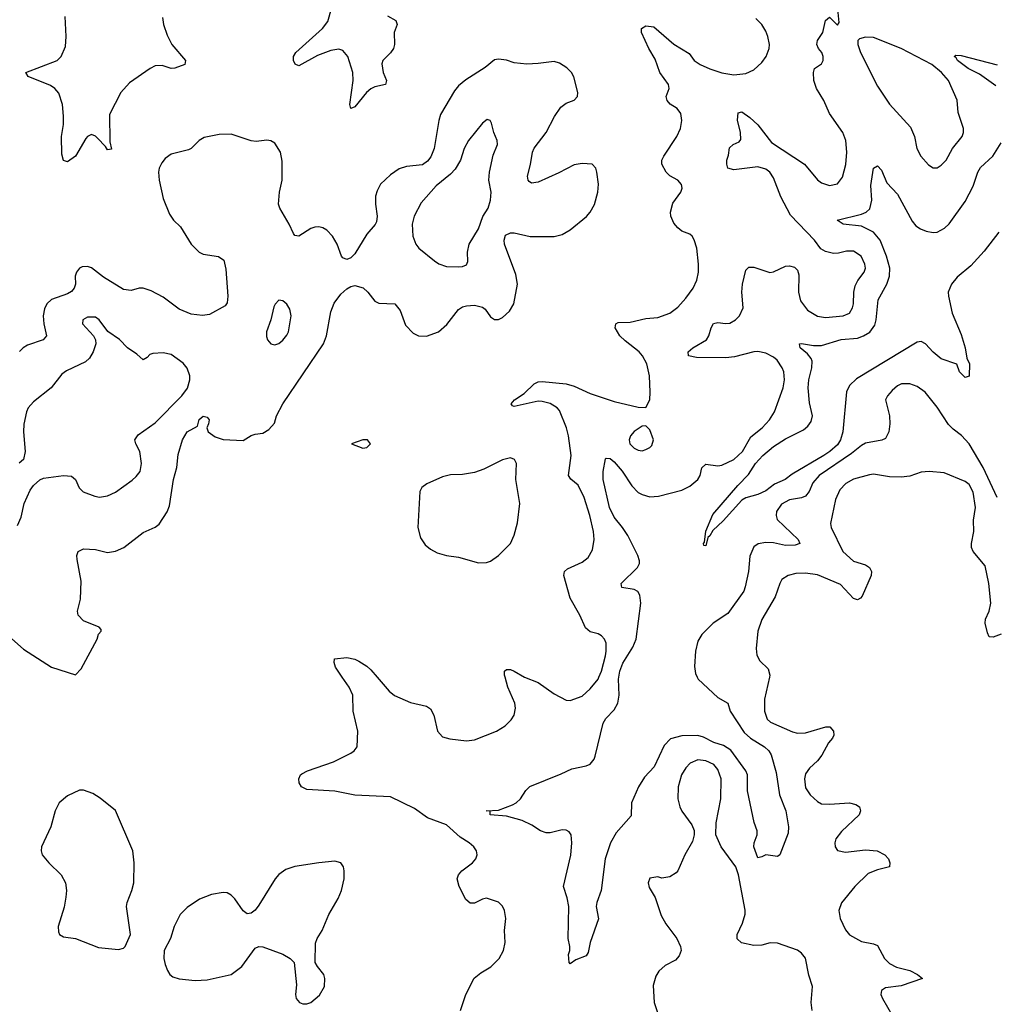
# Model space of a CAD drawing. Header units: inches. Extents: x 1771504 to 1971212, y 471788 to 643615.
# Tile 437 of 587: x 1844490 to 1849376, y 618360 to 623295. Entities that reach past the tile are written whole.
import ezdxf

# ---------------------------------------------------------------- set-up
doc = ezdxf.new("R2010")
doc.units = ezdxf.units.IN
doc.header["$MEASUREMENT"] = 0
doc.layers.add('B8641', color=7, linetype='Continuous')
doc.layers.add('B8642', color=7, linetype='Continuous')

msp = doc.modelspace()

# ---------------------------------------------------------------- linework, layer by layer
at = {"layer": 'B8641', "color": 5}
for points, elevation in [([(1846700.7, 618330), (1846726.3, 618410), (1846768.1, 618491.9), (1846801.6, 618518.4), (1846851.5, 618548.5), (1846894.7, 618590), (1846916.3, 618630), (1846924, 618670), (1846921.1, 618730), (1846926.9, 618790), (1846920.5, 618830), (1846910, 618852), (1846890, 618871.6), (1846830, 618891.8), (1846810, 618887.3), (1846770, 618867.6), (1846747.9, 618867.9), (1846726.3, 618886.3), (1846694, 618950), (1846683.6, 618990), (1846689.6, 619010), (1846707.6, 619030), (1846759.7, 619070), (1846776.3, 619090), (1846784.2, 619110), (1846779.6, 619130), (1846767.6, 619150), (1846744.2, 619170), (1846698.2, 619198.2), (1846630, 619260.3), (1846535.3, 619295.3), (1846470, 619342.5), (1846350, 619400.2), (1846170.8, 619409.2), (1846070, 619429.3), (1845930, 619436.8), (1845902.4, 619450), (1845891.3, 619470), (1845889.6, 619490), (1845898.4, 619510), (1845905.2, 619514.8), (1845932.7, 619530), (1846064.1, 619575.9), (1846150, 619618.7), (1846167, 619630), (1846182.9, 619650), (1846185.6, 619730), (1846162, 619830), (1846160.7, 619910), (1846142, 619950), (1846107.5, 620000)], 380), ([(1846281.9, 620000), (1846342.4, 619930), (1846368.5, 619908.5), (1846450, 619873.4), (1846530, 619854.6), (1846550, 619841.3), (1846566.7, 619810), (1846585.4, 619730), (1846610, 619700.7), (1846646, 619690), (1846730, 619680.2), (1846770, 619686.3), (1846880.9, 619730), (1846923.3, 619756.7), (1846953.9, 619786.1), (1846969.5, 619810), (1846976.3, 619843.7), (1846972.4, 619870), (1846937.8, 619950), (1846923.4, 620000)], 380), ([(1847886.6, 620000), (1847891.6, 619990), (1847990, 619897.8), (1848040.2, 619870), (1848052.4, 619830), (1848122.2, 619722.2), (1848153.4, 619693.4), (1848224.9, 619650), (1848246, 619630), (1848257.3, 619610), (1848282.9, 619522.9), (1848300.1, 619410), (1848331.3, 619330), (1848345.2, 619250), (1848342.6, 619217.4), (1848301, 619110), (1848290, 619101.2), (1848230, 619109.2), (1848210, 619099), (1848190, 619095.3), (1848169.8, 619150), (1848171.8, 619170), (1848187.3, 619210), (1848187, 619230), (1848171.5, 619271.5), (1848139, 619430), (1848138.6, 619510), (1848130.7, 619530), (1848054.7, 619634.7), (1848018.2, 619658.2), (1847970, 619672.8), (1847919, 619699), (1847890, 619708.1), (1847810, 619706.1), (1847752.6, 619690), (1847721.9, 619658.1), (1847670.8, 619550), (1847621.9, 619498.1), (1847592.7, 619450), (1847557.6, 619370), (1847555.8, 619304.2), (1847480.5, 619219.5), (1847451.9, 619170), (1847425.2, 619090), (1847405.8, 618930), (1847382.8, 618870), (1847380.8, 618850), (1847391.4, 618788.6), (1847350.3, 618670), (1847340.3, 618619.7), (1847330, 618602.9), (1847277.5, 618582.5), (1847250, 618564), (1847245.2, 618570), (1847241.2, 618610), (1847249, 618630), (1847249, 618650), (1847239.5, 618690), (1847243.1, 618850), (1847234.8, 618894.8), (1847216, 618950), (1847252.5, 619107.5), (1847258.2, 619170), (1847255.5, 619210), (1847244.3, 619224.3), (1847230, 619233.4), (1847210, 619234.5), (1847150, 619219.5), (1847130, 619220.2), (1847101.3, 619230), (1847058.3, 619258.3), (1847010, 619281.2), (1846930, 619302.9), (1846849.2, 619310), (1846848.4, 619328.4), (1846828.7, 619330), (1846890, 619334), (1846960.1, 619359.9), (1846979.3, 619370), (1847000.9, 619390), (1847027.3, 619432.7), (1847047.7, 619452.3), (1847204.9, 619515.1), (1847258.7, 619541.3), (1847330, 619555.6), (1847350, 619563.6), (1847370, 619588.5), (1847375.6, 619604.4), (1847415, 619770), (1847428, 619792), (1847470, 619835.4), (1847488.8, 619870), (1847496.3, 619910), (1847492.6, 619990), (1847494, 620000)], 360), ([(1847020.6, 620000), (1847090, 619973.8), (1847170, 619916.9), (1847230, 619883.8), (1847250, 619883), (1847310, 619904.2), (1847350, 619942), (1847390, 619990.4), (1847394.2, 620000)], 380), ([(1848249, 620000), (1848223.9, 619890), (1848224.9, 619830), (1848237.4, 619790), (1848254.7, 619774.7), (1848365.1, 619725.1), (1848390, 619719.8), (1848430, 619721.4), (1848531.7, 619751.7), (1848551.3, 619751.3), (1848569.2, 619730), (1848572, 619710), (1848565.4, 619694.6), (1848544.7, 619670), (1848510.9, 619609.1), (1848490, 619581.3), (1848450, 619544.2), (1848430, 619515.1), (1848423.9, 619490), (1848430, 619446), (1848453.4, 619410), (1848490, 619376), (1848510, 619365.8), (1848550, 619363.2), (1848650.2, 619370.2), (1848682.4, 619362.4), (1848699.5, 619350), (1848704.9, 619330), (1848698.4, 619310), (1848610, 619226.6), (1848581.3, 619190), (1848576.5, 619170), (1848578.3, 619150), (1848590, 619130.4), (1848630, 619122.7), (1848730, 619134.3), (1848789, 619129), (1848827.7, 619110), (1848845.5, 619090), (1848853, 619070), (1848850, 619049.4), (1848790, 619034.7), (1848744.5, 619015.5), (1848676.9, 618950), (1848610, 618869.5), (1848596.9, 618830), (1848602.8, 618790), (1848630, 618733.7), (1848650, 618708.4), (1848710, 618674.5), (1848770, 618662.8), (1848790, 618654.6), (1848825.2, 618590), (1848850, 618565.4), (1848885.9, 618545.9), (1848952, 618530), (1848990.8, 618510), (1849016, 618490), (1848910, 618452.5), (1848830, 618443.5), (1848810.3, 618430), (1848808.1, 618410), (1848815.2, 618390), (1848916.4, 618216.4)], 380), ([(1848463, 618330), (1848457.2, 618370), (1848464.4, 618450), (1848446.9, 618506.9), (1848430, 618591.5), (1848410, 618616.9), (1848390, 618631), (1848290, 618667.1), (1848251.8, 618668.2), (1848210, 618656.3), (1848170, 618654.7), (1848108, 618668), (1848087.8, 618687.8), (1848087, 618710), (1848113.4, 618766.6), (1848127.3, 618812.7), (1848127, 618833), (1848094.2, 619010), (1848080.2, 619050), (1848007.4, 619150), (1847980.4, 619210), (1847982.6, 619270), (1848004.6, 619390), (1848006.8, 619490), (1847990, 619537.6), (1847970, 619561.5), (1847930, 619580.8), (1847890, 619586), (1847851.2, 619568.8), (1847830, 619545.6), (1847807.7, 619510), (1847791.5, 619450), (1847790.3, 619390), (1847799.6, 619350), (1847810, 619328.2), (1847860.3, 619260.3), (1847871.8, 619231.8), (1847872.2, 619210), (1847863.8, 619176.2), (1847825.3, 619110), (1847790.4, 619030), (1847781.3, 619018.7), (1847750, 618999.5), (1847710, 618992.3), (1847690, 618999.5), (1847650, 618992.7), (1847641.6, 618970), (1847646, 618946), (1847676, 618896), (1847705.3, 618805.3), (1847730, 618763), (1847784.9, 618690), (1847802.8, 618650), (1847806.8, 618630), (1847795.9, 618604.1), (1847778, 618582), (1847725.5, 618554.5), (1847693.8, 618526.2), (1847678.7, 618501.3), (1847665.8, 618454.1), (1847671.6, 618370), (1847730.4, 618189.6)], 380)]:
    msp.add_lwpolyline(points, dxfattribs=dict(at, elevation=elevation))
at = {"layer": 'B8641', "color": 5, "elevation": 420}
for points in [[(1844810, 619433), (1844790, 619432.8), (1844730, 619405.1), (1844688.8, 619370), (1844667.6, 619330), (1844646.7, 619250), (1844600.3, 619150), (1844598.4, 619130), (1844603.8, 619110), (1844636.5, 619070), (1844698.8, 619010), (1844719.8, 618970), (1844724.8, 618930), (1844722.1, 618897.9), (1844712.6, 618847.4), (1844682.4, 618750), (1844684.1, 618724.1), (1844690.6, 618710.6), (1844710, 618698.8), (1844769.3, 618690.7), (1844884.6, 618644.6), (1844985.6, 618634.4), (1845010, 618641), (1845019, 618650), (1845045.2, 618710), (1845025.7, 618850), (1845028.5, 618870), (1845053.3, 618930), (1845062, 618970), (1845064, 619070), (1845056.8, 619130), (1844970, 619332), (1844894, 619394), (1844857.4, 619417.4)], [(1846070, 619078), (1845990, 619068.9), (1845869.3, 619050.7), (1845824, 619036), (1845790, 619011.1), (1845771.6, 618990), (1845690, 618857), (1845670, 618832), (1845650, 618818), (1845630, 618814.5), (1845610, 618829.5), (1845568.7, 618888.7), (1845550, 618907.6), (1845530, 618918.3), (1845510, 618920.4), (1845451.3, 618910), (1845391.9, 618888.1), (1845330, 618846), (1845294, 618810), (1845265.3, 618750), (1845246, 618690), (1845214.4, 618630), (1845212.4, 618590), (1845220.4, 618560.4), (1845230.5, 618530.5), (1845242.8, 618510), (1845257.5, 618497.5), (1845290, 618487.3), (1845370, 618479.1), (1845430, 618483), (1845550, 618510.6), (1845603.7, 618550), (1845670, 618641), (1845690, 618650.8), (1845710, 618647.7), (1845810, 618612.4), (1845846.8, 618590), (1845866.8, 618570), (1845877.3, 618457.3), (1845873.7, 618410), (1845877, 618390), (1845893, 618370), (1845910, 618362.4), (1845930, 618362.2), (1845950, 618369.2), (1845993, 618407), (1846018, 618450), (1846020.8, 618490), (1846014.5, 618510), (1845982.7, 618550), (1845972.3, 618570), (1845973.1, 618666.9), (1845981.6, 618690), (1846007.1, 618730), (1846040.3, 618810), (1846087.6, 618890), (1846102.8, 618930), (1846116.4, 618990), (1846117.7, 619030), (1846114.3, 619050), (1846099.5, 619070)]]:
    msp.add_lwpolyline(points, close=True, dxfattribs=at)
at = {"layer": 'B8642', "color": 5}
for points, elevation in [([(1847494, 620000), (1847498.1, 620030), (1847514.1, 620070), (1847564.7, 620150), (1847580.4, 620190), (1847603.7, 620370), (1847599.8, 620410), (1847589.8, 620429.8), (1847570, 620439.8), (1847508.6, 620448.6), (1847506, 620470), (1847588.2, 620550), (1847598.3, 620570), (1847597.7, 620582.3), (1847589.8, 620610), (1847538.5, 620710), (1847513, 620750), (1847470, 620801.4), (1847447, 620850), (1847414.8, 620990), (1847415.6, 621030), (1847426.2, 621093.8), (1847430, 621097.3), (1847450, 621094.9), (1847470, 621078.3), (1847510, 621032.3), (1847558.5, 620958.5), (1847590, 620926), (1847610, 620915.2), (1847650, 620903.9), (1847692.7, 620907.3), (1847810, 620937.5), (1847850, 620957.5), (1847890.7, 620990), (1847901.1, 621010), (1847910.7, 621049.3), (1847930, 621067.7), (1847990, 621058.8), (1848010, 621061.6), (1848070, 621090.2), (1848113, 621130), (1848155.8, 621204.2), (1848211.9, 621250), (1848249.8, 621290), (1848273.8, 621330), (1848318, 621450), (1848324.8, 621490), (1848320.3, 621530), (1848313.1, 621550), (1848287.7, 621587.7), (1848270, 621603.1), (1848230, 621623.4), (1848190, 621631.1), (1848170, 621630.4), (1848074.1, 621605.9), (1848030, 621600.6), (1847882.6, 621602.6), (1847842.7, 621610), (1847840.7, 621630), (1847864.7, 621650), (1847932.8, 621690), (1847945.4, 621710), (1847956.4, 621750), (1847967.9, 621772.1), (1847990, 621777.4), (1848027.8, 621772.2), (1848050, 621774.4), (1848078, 621790), (1848099.6, 621810), (1848116.4, 621850), (1848110.9, 621930), (1848114.2, 621970), (1848130, 622038.8), (1848145.4, 622054.6), (1848170, 622054.6), (1848250, 622028.4), (1848270, 622030.4), (1848330, 622059.5), (1848350, 622062), (1848375.2, 622055.2), (1848390, 622038.8), (1848396.1, 622016.1), (1848395, 621930), (1848405, 621885), (1848439, 621839), (1848489.5, 621809.5), (1848530, 621801.5), (1848619, 621810), (1848650, 621824.6), (1848665.4, 621850), (1848670.9, 621870), (1848672.3, 621930), (1848678.2, 621961.8), (1848691.9, 621988.1), (1848723.6, 622030), (1848729.6, 622050), (1848727.6, 622070), (1848709.4, 622110), (1848670, 622134.7), (1848635.3, 622135.3), (1848595.6, 622124.4), (1848570, 622123.1), (1848530, 622132.4), (1848507.2, 622147.2), (1848475.1, 622190), (1848355, 622315), (1848306.5, 622406.5), (1848270, 622502.7), (1848250, 622529.8), (1848230, 622545), (1848190, 622556.8), (1848070, 622541.8), (1848040.7, 622550), (1848034.7, 622570), (1848035.8, 622590), (1848044.2, 622615.8), (1848048.1, 622651.9), (1848066.6, 622670), (1848096.8, 622683.2), (1848104.9, 622695.1), (1848104.2, 622730), (1848088.5, 622791.5), (1848091.8, 622828.2), (1848110, 622832.4), (1848150, 622804.7), (1848190, 622768), (1848259.3, 622679.3), (1848424.6, 622570), (1848490, 622492.2), (1848510, 622476.5), (1848550, 622464.2), (1848590, 622472.7), (1848614.7, 622505.3), (1848631.5, 622568.5), (1848636.8, 622630), (1848631.3, 622690), (1848616.2, 622730), (1848550, 622824.8), (1848521.4, 622890), (1848484.8, 622950), (1848471.5, 622990), (1848469.4, 623030), (1848474, 623050), (1848510, 623074), (1848517.4, 623090), (1848517.7, 623110), (1848511, 623130), (1848494.7, 623150), (1848486.3, 623170), (1848489.7, 623190), (1848516.2, 623230), (1848530, 623291.3), (1848550, 623306.8), (1848590, 623267.3), (1848599.1, 623280.9), (1848581.1, 623450)], 360), ([(1846333.4, 623313.4), (1846375.8, 623290), (1846383.1, 623270), (1846367.9, 623230), (1846369.1, 623170), (1846364, 623150), (1846350, 623128.4), (1846310.3, 623090), (1846305.7, 623074.3), (1846311.9, 623030), (1846328.9, 622990), (1846324, 622970), (1846270, 622958), (1846250, 622948.7), (1846229.5, 622930.5), (1846170, 622857.6), (1846150, 622849.4), (1846145.1, 622870), (1846161.7, 622990), (1846159.9, 623030), (1846135.2, 623110), (1846110, 623140.6), (1846090, 623146.4), (1846050, 623141.1), (1845984, 623116), (1845890, 623063.5), (1845871.3, 623071.3), (1845862.6, 623090), (1845863.1, 623110), (1845875.1, 623130), (1846008.9, 623250), (1846034.8, 623285.2), (1846053.1, 623350)], 380), ([(1845206.2, 623306.2), (1845211.8, 623270), (1845230, 623217.1), (1845253.7, 623170), (1845320.9, 623090), (1845318, 623070), (1845268.4, 623051.6), (1845250, 623050.7), (1845205.4, 623065.4), (1845170, 623062.7), (1845144, 623050), (1845041.2, 622978.8), (1844997.8, 622930), (1844941.2, 622818.8), (1844942.5, 622682.5), (1844950, 622646), (1844930, 622642.9), (1844919.8, 622659.8), (1844881.1, 622701.1), (1844870, 622710.9), (1844850, 622718.7), (1844830, 622709.7), (1844821.4, 622698.6), (1844770, 622611.5), (1844730, 622582), (1844710, 622589), (1844701.3, 622621.3), (1844699.7, 622710), (1844709.6, 622770), (1844709.6, 622810.4), (1844704.2, 622870), (1844686.1, 622926.1), (1844667.3, 622950), (1844644.5, 622964.5), (1844532.3, 623010), (1844521.2, 623030), (1844678, 623090), (1844698.4, 623110), (1844720.1, 623159.9), (1844723.5, 623210), (1844718.4, 623310)], 380), ([(1847394.2, 620000), (1847407.3, 620030), (1847426.4, 620106.4), (1847430.7, 620130.7), (1847429.7, 620170), (1847421.3, 620190), (1847407.3, 620207.3), (1847390, 620216.3), (1847350, 620226.6), (1847327.1, 620247.1), (1847298, 620310), (1847250, 620396.2), (1847217.8, 620510), (1847221.7, 620530), (1847237, 620543), (1847310, 620576.2), (1847340.7, 620599.3), (1847362.3, 620637.7), (1847370.5, 620689.5), (1847367.2, 620730), (1847349.2, 620810), (1847320.3, 620900.3), (1847290, 620961.7), (1847252.8, 620992.8), (1847241.6, 621010), (1847254.3, 621110), (1847241.6, 621210), (1847232, 621250), (1847196, 621336.1), (1847184.8, 621350), (1847150.4, 621370.5), (1847110, 621382), (1847090, 621382.9), (1846970, 621356.2), (1846960.1, 621360.1), (1846954.5, 621370), (1846971.6, 621390), (1847018.5, 621421.5), (1847069.8, 621470.2), (1847090, 621479.6), (1847110, 621481.1), (1847230.6, 621469.4), (1847270, 621458.1), (1847350, 621421.9), (1847470, 621382), (1847590, 621353.4), (1847630, 621351.3), (1847649.3, 621390), (1847651.5, 621428.5), (1847647.4, 621510), (1847633.5, 621570), (1847612.4, 621610), (1847596.5, 621630), (1847524.8, 621684.8), (1847499.3, 621710), (1847475.1, 621750), (1847478.4, 621770), (1847490, 621778), (1847550, 621778.5), (1847630, 621797.7), (1847690, 621802.4), (1847750, 621823.6), (1847790, 621854.7), (1847830, 621898.5), (1847866.2, 621950), (1847885.7, 621990), (1847893.7, 622030), (1847893.7, 622070), (1847884.7, 622150), (1847872.2, 622192.2), (1847862, 622210), (1847850, 622219.6), (1847810, 622235.4), (1847790, 622251), (1847770, 622275.1), (1847753.9, 622310), (1847753.4, 622330), (1847764.9, 622375.1), (1847805.3, 622430), (1847811.7, 622450), (1847808.6, 622468.6), (1847790, 622489.7), (1847750, 622512.6), (1847731.2, 622530), (1847708.8, 622570), (1847709.8, 622590), (1847718.8, 622610), (1847784.4, 622710), (1847803.5, 622750), (1847809.7, 622790), (1847804.9, 622824.9), (1847787, 622850), (1847751.9, 622871.9), (1847736.3, 622890), (1847731.3, 622910), (1847746.3, 622950), (1847743.1, 622970), (1847699.9, 623030), (1847676.3, 623096.3), (1847644.8, 623150), (1847607.1, 623230), (1847607.3, 623250), (1847630, 623264.4), (1847670, 623258.4), (1847770, 623172.6), (1847845.9, 623125.9), (1847871.3, 623090), (1847902, 623070), (1847950, 623049), (1848010, 623028.2), (1848070, 623018.5), (1848130, 623024.5), (1848170, 623043.5), (1848210, 623079.7), (1848233, 623110), (1848247.5, 623150), (1848248.4, 623170), (1848240.9, 623210), (1848230, 623236.4), (1848210, 623269.8), (1848180.9, 623300.9)], 380), ([(1849383.6, 622963.6), (1849301.5, 623021.5), (1849244.7, 623050), (1849191.6, 623090), (1849184.3, 623104.3), (1849174.7, 623110), (1849183.1, 623116.9), (1849210, 623114.6), (1849390, 623068.5)], 340), ([(1844451.7, 620191.7), (1844510, 620140.5), (1844650, 620050.8), (1844770, 620011.3), (1844798, 620042), (1844879, 620190), (1844885.2, 620214.8), (1844898, 620230), (1844898, 620238), (1844888, 620250), (1844810, 620282), (1844782.9, 620310), (1844779.6, 620330), (1844795.1, 620390), (1844799.1, 620480.9), (1844778.3, 620590), (1844777.6, 620610), (1844783.7, 620630), (1844810, 620643.1), (1844870, 620639.5), (1844930, 620624.9), (1844970, 620631.7), (1845011.8, 620650), (1845110, 620724.9), (1845170, 620751.3), (1845190, 620767.4), (1845230, 620828.5), (1845241.5, 620858.5), (1845261.2, 620990), (1845277.5, 621050), (1845284.6, 621115.4), (1845305.7, 621190), (1845329.7, 621230), (1845382.4, 621257.6), (1845390, 621291.5), (1845410, 621307.9), (1845430, 621302.6), (1845439.6, 621290), (1845436.9, 621270), (1845427.7, 621250), (1845434.6, 621230), (1845470, 621203.8), (1845510, 621191.7), (1845610, 621186.4), (1845650, 621210.5), (1845670, 621218), (1845710, 621223), (1845739.7, 621240.3), (1845766.9, 621273.1), (1845778.3, 621310), (1845810, 621370.4), (1846013.3, 621670), (1846028.8, 621710), (1846049.8, 621830), (1846066.1, 621873.9), (1846100.4, 621919.6), (1846130, 621946), (1846150, 621957.4), (1846170, 621962), (1846211.4, 621951.4), (1846235.5, 621930), (1846270, 621884.9), (1846290, 621874.4), (1846371, 621870), (1846398, 621838), (1846424.4, 621764.4), (1846463.2, 621723.2), (1846490.3, 621710.3), (1846530, 621708.5), (1846590, 621730.4), (1846632.3, 621767.7), (1846690, 621842.4), (1846710, 621855.3), (1846730, 621861.1), (1846770, 621864.2), (1846810, 621854.7), (1846823.4, 621843.4), (1846850, 621804.9), (1846870, 621792), (1846890, 621791.7), (1846910, 621802.3), (1846946.1, 621833.9), (1846967.7, 621870), (1846986.3, 621970), (1846977.7, 622017.7), (1846920.9, 622170), (1846918.7, 622190), (1846925.2, 622214.8), (1846950, 622226.5), (1846970, 622226.2), (1847050, 622207.9), (1847170, 622207.6), (1847210, 622218.4), (1847250, 622241.1), (1847331.7, 622308.3), (1847350, 622330.3), (1847371.7, 622368.3), (1847389.1, 622430), (1847391.2, 622471.2), (1847384.2, 622530), (1847379.1, 622550), (1847360.9, 622570), (1847310, 622574.8), (1847270, 622567.3), (1847193.4, 622526.6), (1847090, 622480.4), (1847056.3, 622476.3), (1847043.6, 622483.6), (1847038.7, 622490), (1847036.4, 622510), (1847051.8, 622568.2), (1847061.5, 622630), (1847069.9, 622650.1), (1847130, 622728.9), (1847170.6, 622810), (1847203.7, 622856.3), (1847230, 622876.5), (1847270, 622891.8), (1847286.9, 622910), (1847288.4, 622930), (1847267.6, 623007.6), (1847255.8, 623030), (1847233.3, 623053.3), (1847197.1, 623077.1), (1847170, 623086), (1847090, 623074.8), (1847032.3, 623072.3), (1846970, 623078.7), (1846930, 623091.6), (1846890, 623097), (1846870, 623094), (1846824.1, 623055.9), (1846726.1, 622993.9), (1846690, 622963.1), (1846670, 622937.4), (1846600.3, 622819.7), (1846590.7, 622789.3), (1846568.1, 622650), (1846551.9, 622608.1), (1846534.9, 622585.1), (1846510, 622567.9), (1846430, 622558.4), (1846392.7, 622547.3), (1846350, 622517.2), (1846299.7, 622470), (1846282.4, 622437.6), (1846274.8, 622410), (1846274.1, 622370), (1846283.2, 622310), (1846278.9, 622281.1), (1846272.2, 622267.8), (1846230, 622219.7), (1846170, 622122), (1846150, 622100.5), (1846130, 622093), (1846110, 622101.6), (1846104, 622110), (1846082, 622170), (1846058.5, 622210), (1846030, 622239.7), (1846010, 622251.1), (1845990, 622256.4), (1845970, 622255.4), (1845950, 622248.4), (1845890, 622209.8), (1845870, 622213.6), (1845863.6, 622223.6), (1845841.5, 622270), (1845793.8, 622350), (1845787.6, 622370), (1845792.5, 622430), (1845806.9, 622490), (1845805.7, 622585.7), (1845797.8, 622630), (1845770, 622675.1), (1845750, 622688.2), (1845730, 622691.1), (1845676, 622684), (1845650, 622686.8), (1845550, 622721.8), (1845490, 622719.4), (1845415.9, 622704.1), (1845390.9, 622689.1), (1845350.3, 622650), (1845337.3, 622642.7), (1845250, 622620.3), (1845220.4, 622599.5), (1845202.6, 622577.4), (1845189.4, 622550), (1845186.2, 622530), (1845189.3, 622490.7), (1845210, 622398), (1845240.7, 622320.7), (1845262, 622290), (1845296, 622256), (1845350, 622170.2), (1845390, 622130.2), (1845410, 622119.3), (1845487.2, 622107.2), (1845512.9, 622090), (1845524.2, 622044.2), (1845534, 621910), (1845530, 621875.3), (1845519.9, 621860.1), (1845442.4, 621817.6), (1845406.9, 621813.1), (1845350, 621819.4), (1845290, 621843.7), (1845210, 621904.5), (1845150, 621936.3), (1845110, 621948.7), (1845090, 621948.5), (1845050, 621937.7), (1845010, 621943.1), (1844910, 622004.2), (1844850, 622051), (1844830, 622058.3), (1844804.2, 622055.8), (1844790, 622049.5), (1844774.4, 622030), (1844768.8, 622010), (1844770.2, 621970), (1844764.2, 621950), (1844750, 621933.3), (1844730, 621921.5), (1844650, 621892.9), (1844627, 621870), (1844615, 621845), (1844608.8, 621810), (1844611.5, 621770), (1844625.2, 621710), (1844608.4, 621690), (1844530, 621664.1), (1844507.4, 621650), (1844488.8, 621631.2)], 420), ([(1849399.3, 622230), (1849325.5, 622134.5), (1849258.1, 622061.9), (1849190, 622003.7), (1849162.2, 621970), (1849145.5, 621930), (1849147.2, 621910), (1849164.4, 621824.4), (1849210, 621717), (1849230.6, 621650), (1849238, 621598), (1849251.1, 621570), (1849250, 621509), (1849230, 621501.6), (1849202.4, 621530), (1849188.2, 621568.2), (1849110, 621595.8), (1849070, 621628.4), (1849031.1, 621671.1), (1849010, 621681.2), (1848990, 621678.8), (1848685.7, 621494.3), (1848650, 621462), (1848634.4, 621430), (1848616.9, 621230), (1848605.9, 621190), (1848590, 621164.9), (1848551.9, 621130), (1848522.2, 621110), (1848362.9, 621017.1), (1848327.3, 620990), (1848273.6, 620966.4), (1848230, 620933.3), (1848190, 620916), (1848130, 620898.4), (1848110, 620887.3), (1848017.4, 620782.6), (1847964.4, 620735.6), (1847950, 620708.7), (1847939.6, 620700.4), (1847930, 620658), (1847920.4, 620660.4), (1847918, 620670), (1847924, 620676), (1847930, 620731.3), (1847964.8, 620815.2), (1848090, 620960.9), (1848144.4, 621015.6), (1848178.4, 621070), (1848215.1, 621110), (1848270, 621156.6), (1848330, 621194.2), (1848420.3, 621239.7), (1848441.8, 621258.2), (1848458.1, 621281.9), (1848464.5, 621310), (1848450, 621374), (1848443.6, 621450), (1848446.7, 621490), (1848462, 621550), (1848462.8, 621582.8), (1848457.6, 621597.6), (1848439.9, 621619.9), (1848403.1, 621650), (1848399, 621670), (1848410, 621671.8), (1848470, 621661.6), (1848510, 621662.2), (1848608.7, 621691.3), (1848690, 621699.1), (1848720.8, 621710), (1848751.3, 621728.7), (1848776.8, 621763.2), (1848784.5, 621790), (1848793.9, 621890), (1848838.1, 621970), (1848849.9, 622010), (1848851.6, 622050), (1848836, 622110), (1848804.6, 622190), (1848769.9, 622230), (1848710, 622260.2), (1848619, 622270), (1848589, 622290), (1848710, 622319.5), (1848734.5, 622330), (1848752.5, 622347.5), (1848761.5, 622390), (1848756.7, 622463.3), (1848770, 622550.8), (1848790, 622561.6), (1848810, 622540.5), (1848837.7, 622477.7), (1848890, 622420.3), (1848965, 622285), (1848982.3, 622262.3), (1849005.8, 622245.8), (1849034.8, 622234.8), (1849070, 622228.2), (1849090, 622230.1), (1849126.8, 622250), (1849150, 622270.9), (1849230, 622383.9), (1849270, 622459.7), (1849293.7, 622530), (1849306.4, 622553.6), (1849369.3, 622610), (1849410, 622676.9)], 340), ([(1844480.1, 620759.9), (1844498.3, 620801.7), (1844513.6, 620870), (1844543.7, 620936.3), (1844560.1, 620959.9), (1844591.1, 620988.9), (1844610, 620996.5), (1844710, 621010.2), (1844750, 621006.7), (1844770, 620990.5), (1844788.5, 620948.5), (1844809.3, 620929.3), (1844866.4, 620906.4), (1844890, 620902.6), (1844930, 620908.9), (1844970, 620927.2), (1845053.7, 620986.3), (1845074, 621006), (1845093.7, 621030), (1845101, 621070), (1845092.1, 621130), (1845071.9, 621170), (1845067.8, 621190), (1845085, 621215), (1845170, 621273.6), (1845302.7, 621410), (1845331.2, 621448.8), (1845343.5, 621490), (1845343.2, 621510), (1845330, 621548), (1845310, 621573.5), (1845250, 621616.3), (1845210, 621626), (1845158, 621622), (1845143.5, 621616.5), (1845130, 621602), (1845108.7, 621590), (1845078.3, 621618.3), (1845031.6, 621650), (1844990, 621691.6), (1844932.5, 621732.5), (1844889.3, 621790), (1844870, 621804.5), (1844830, 621803.7), (1844807.7, 621790), (1844805.5, 621770), (1844860.7, 621710), (1844870.5, 621690.5), (1844872.4, 621670), (1844858.9, 621630), (1844841, 621599), (1844820.7, 621579.3), (1844724.6, 621535.4), (1844701, 621519), (1844647.7, 621450), (1844560, 621380), (1844533.4, 621350), (1844523.8, 621330), (1844511.7, 621268.3), (1844510.2, 621230), (1844518.2, 621130), (1844509.1, 621090.9), (1844487.5, 621072.5)], 440), ([(1849390, 620899.7), (1849319.5, 621050), (1849250, 621169.8), (1849211.5, 621211.5), (1849170, 621242), (1849146, 621266), (1849090, 621353), (1849030, 621428.2), (1848990, 621456.9), (1848953.2, 621470), (1848910.3, 621469.7), (1848890, 621459.7), (1848863.4, 621436.6), (1848841, 621410), (1848830.8, 621390), (1848850.3, 621310.3), (1848852, 621270), (1848848, 621230), (1848830, 621196), (1848813.1, 621186.9), (1848730, 621171.9), (1848710, 621160.3), (1848660.1, 621119.9), (1848498.1, 621010), (1848466.9, 620973.1), (1848447.5, 620930), (1848430, 620906.3), (1848410, 620898.1), (1848350, 620888.1), (1848310, 620866.4), (1848285, 620830), (1848282.5, 620810), (1848287.8, 620790), (1848393.4, 620690), (1848400.4, 620670), (1848378.1, 620661.9), (1848330, 620659.9), (1848270, 620672.7), (1848230, 620674.4), (1848192.1, 620667.9), (1848170, 620652.9), (1848150, 620606.6), (1848143.1, 620530), (1848128, 620452), (1848119.8, 620430), (1848041.1, 620318.9), (1847966.3, 620270), (1847910, 620213.2), (1847890, 620180.4), (1847877.7, 620130), (1847873, 620053), (1847877.8, 620017.8), (1847886.6, 620000)], 360), ([(1849410, 620214.8), (1849370, 620200.4), (1849350, 620202), (1849341.8, 620221.8), (1849330.9, 620270), (1849332, 620290), (1849350.8, 620330), (1849358.7, 620370), (1849349, 620470), (1849330, 620557), (1849270, 620629.7), (1849262.5, 620650), (1849262.2, 620670), (1849273.2, 620730), (1849272.6, 620787.4), (1849281.1, 620850), (1849270, 620926.6), (1849250, 620965.4), (1849230, 620981), (1849124.4, 621024.4), (1849050, 621030.9), (1849010, 621027.4), (1848952.4, 621007.6), (1848910, 621001.7), (1848850, 621004.1), (1848770, 621016.8), (1848750, 621014.6), (1848670, 620991.4), (1848631.7, 620970), (1848601.8, 620938.2), (1848579.7, 620890), (1848555.2, 620770), (1848558, 620750), (1848617.2, 620630), (1848670, 620581.3), (1848730, 620562.2), (1848750.1, 620550.1), (1848760.7, 620530), (1848759.2, 620510), (1848713.8, 620406.2), (1848704.7, 620395.3), (1848690, 620387.8), (1848670, 620393.7), (1848604.4, 620464.4), (1848490, 620512.9), (1848430, 620521.3), (1848380.5, 620519.5), (1848343, 620510), (1848311.2, 620488.8), (1848300.3, 620470), (1848278.3, 620401.7), (1848210, 620289.6), (1848191.2, 620230), (1848182.8, 620142.8), (1848186, 620110), (1848201.1, 620081.1), (1848241.8, 620041.8), (1848251.3, 620010), (1848249, 620000)], 380), ([(1846107.5, 620000), (1846073, 620050), (1846066.6, 620073.4), (1846067.9, 620092.1), (1846130, 620098.4), (1846170, 620090.3), (1846190, 620080.3), (1846230, 620055.2), (1846250, 620036.9), (1846281.9, 620000)], 380), ([(1846923.4, 620000), (1846920.5, 620010), (1846920.9, 620030), (1846930, 620039.1), (1846950, 620038), (1846970, 620030.2), (1847020.2, 620000.2), (1847020.6, 620000)], 380)]:
    msp.add_lwpolyline(points, dxfattribs=dict(at, elevation=elevation))
for points, elevation in [([(1848730, 623207.8), (1848701, 623199), (1848692, 623190), (1848691.5, 623170), (1848705.8, 623130), (1848790, 622961.3), (1848850, 622872), (1848955.4, 622755.4), (1848975.8, 622710), (1848988.5, 622650), (1849008.2, 622610), (1849046.6, 622566.6), (1849070, 622553), (1849090, 622553), (1849110, 622566), (1849134.3, 622590), (1849166.6, 622650), (1849215.1, 622710), (1849222.4, 622730), (1849222.4, 622750), (1849195.6, 622830), (1849189.4, 622890.6), (1849146, 622990), (1849112, 623030), (1849063.5, 623070), (1848909.6, 623150), (1848770, 623206.2)], 360), ([(1846833.8, 622793.8), (1846810, 622776.2), (1846739.6, 622690), (1846719, 622650), (1846699.5, 622590), (1846673.7, 622546.3), (1846650, 622521.3), (1846577.4, 622462.6), (1846502.7, 622377.3), (1846467.8, 622310), (1846458.6, 622270), (1846460.8, 622210), (1846476.1, 622170), (1846491.7, 622150), (1846570, 622085.8), (1846591.5, 622071.5), (1846630, 622058.4), (1846690, 622056.2), (1846710, 622058.5), (1846730, 622067), (1846736.5, 622083.5), (1846734.9, 622130), (1846743.9, 622170), (1846790, 622247), (1846812.4, 622307.6), (1846838.3, 622350), (1846851.2, 622390), (1846853.5, 622430), (1846842.7, 622490), (1846844.8, 622530), (1846864.1, 622615.9), (1846885.6, 622670), (1846883.6, 622690), (1846866.6, 622730), (1846856, 622776), (1846849.2, 622789.2)], 440), ([(1845790, 621889), (1845770.5, 621869.5), (1845764.7, 621855.3), (1845748.9, 621790), (1845727.4, 621730), (1845727.5, 621707.5), (1845733, 621690), (1845750, 621670.6), (1845770, 621666), (1845790, 621672.7), (1845810, 621688.4), (1845830, 621714), (1845837.4, 621730), (1845851.1, 621810), (1845844.4, 621844.4), (1845830, 621869.2), (1845810, 621885.2)], 440), ([(1847630, 621259), (1847610, 621257.2), (1847570, 621231.6), (1847552, 621210), (1847545.5, 621190), (1847549.1, 621170), (1847570, 621146.9), (1847590, 621137.4), (1847610, 621134.9), (1847630, 621140.3), (1847649.3, 621150), (1847658.5, 621161.5), (1847667.8, 621190), (1847650, 621239)], 380), ([(1846234, 621190), (1846210, 621189), (1846154, 621170), (1846210, 621148.2), (1846230, 621151), (1846249, 621170)], 420), ([(1846950, 621098.9), (1846910, 621089), (1846817.1, 621042.9), (1846770, 621025.3), (1846710, 621015.3), (1846650, 621013.3), (1846610, 621003.1), (1846531.1, 620968.9), (1846506, 620950), (1846495.8, 620930), (1846486, 620750), (1846498.8, 620698.8), (1846523.4, 620663.4), (1846550, 620641.7), (1846583.4, 620623.4), (1846629.3, 620609.3), (1846690, 620600.7), (1846790, 620572.8), (1846830, 620573.8), (1846850, 620581.6), (1846891.1, 620608.9), (1846950.4, 620669.6), (1846969.3, 620710.7), (1846986.5, 620773.5), (1846997, 620870), (1846977.3, 620990), (1846980.3, 621070), (1846971.1, 621091.1)], 420)]:
    msp.add_lwpolyline(points, close=True, dxfattribs=dict(at, elevation=elevation))

doc.saveas('drawing.dxf')
